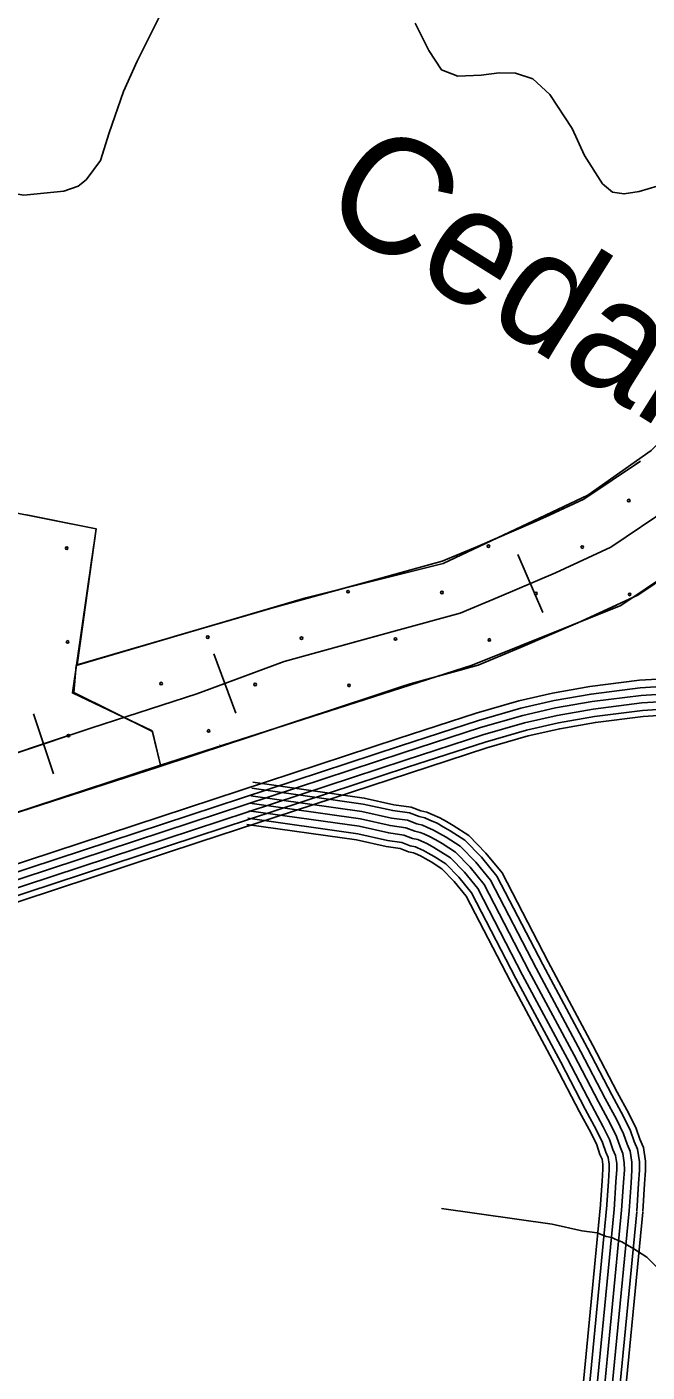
# Model space of a CAD drawing. Extents: x 1788175 to 1969470, y 584502 to 738744.
# Drawn here: x 1827505 to 1830045, y 675723 to 681239 of the extents above; entities that cross this region are included whole.
import ezdxf

# ---------------------------------------------------------------- set-up
doc = ezdxf.new("R2010")
doc.units = 0
for name, color, linetype in [('DESIGN - CONTOURS - Intermediate with optional Text', 7, 'Continuous'), ('DESIGN - DRAINAGE - Bridges and Cross Drains Size Text', 7, 'Continuous'), ('DESIGN - EROSION CONTROL - Devices', 7, 'Continuous'), ('DESIGN - SCRATCH - User 1', 7, 'Continuous'), ('DESIGN - TRANSPORTATION - Text', 7, 'Continuous'), ('SURVEY - CONTOURS - Index with Text', 7, 'Continuous'), ('SURVEY - TRANSPORTATION - Roads', 7, 'Continuous'), ('SURVEY - VEGETATION - Features with Text', 7, 'Continuous')]:
    doc.layers.add(name, color=color, linetype=linetype)

msp = doc.modelspace()

# ---------------------------------------------------------------- linework, layer by layer
at = {"layer": 'DESIGN - CONTOURS - Intermediate with optional Text'}
for p, q in [((1829516, 679076.2), (1829618.5, 678837.2)), ((1828269.7, 678668.3), (1828360, 678424.5)), ((1827531.5, 678422), (1827614, 678175.5))]:
    msp.add_line(p, q, dxfattribs=at)
for points in [[(1830144, 679272.5), (1829896.7, 679105.4), (1829670.2, 679000.9), (1829438.4, 678901.5), (1829279.5, 678835.2), (1829014.6, 678762.3), (1828557.7, 678636.4), (1828200.1, 678503.8)], [(1830144, 679272.5), (1829896.7, 679105.4), (1829670.2, 679000.9), (1829567.2, 678956.7)], [(1829567.2, 678956.7), (1829438.4, 678901.5), (1829279.5, 678835.2), (1829014.6, 678762.3), (1828944.3, 678742.9)], [(1828944.3, 678742.9), (1828557.7, 678636.4), (1828314.8, 678546.4)], [(1828314.8, 678546.4), (1828200.1, 678503.8)], [(1828200.1, 678503.8), (1827769.7, 678364.6), (1826227.9, 677848.7), (1825198.4, 677506.6), (1824584.4, 677317.5), (1824228.6, 677234.4), (1824022.6, 677203.8), (1823867.8, 677203.5), (1823684.2, 677213.4)], [(1828200.1, 678503.8), (1827769.7, 678364.6), (1827572.8, 678298.8)], [(1827572.8, 678298.8), (1826946.9, 678089.3)]]:
    msp.add_lwpolyline(points, dxfattribs=at)
at = {"layer": 'DESIGN - EROSION CONTROL - Devices'}
msp.add_lwpolyline([(1828294.4, 678294), (1828296.6, 678294.9)], dxfattribs=at)
for centre in [(1829969.9, 679296.6), (1827667.4, 679101.6), (1829395, 679109.9), (1829779.5, 679106.1), (1828820, 678923.2), (1829204.6, 678919.5), (1829589.1, 678915.7), (1829973.7, 678912), (1828245.1, 678736.5), (1827671.1, 678717), (1828629.6, 678732.8), (1829014.2, 678729.1), (1829398.7, 678725.3), (1828054.6, 678546.1), (1828439.2, 678542.4), (1828823.8, 678538.7), (1828248.8, 678352), (1827674.9, 678332.5)]:
    msp.add_circle(centre, 5.28, dxfattribs=at)
at = {"layer": 'DESIGN - SCRATCH - User 1'}
for points in [[(1828051.6, 678212.3), (1828019.1, 678349.8), (1827696.4, 678509.1), (1827706.5, 678620.5), (1828647.7, 678897.8), (1829209.3, 679038.2), (1829802.2, 679319.2), (1830062.2, 679501.4), (1831313.9, 680722.3), (1833373.9, 682741.1)], [(1833855.7, 682614.3), (1831574.9, 680342.9), (1830332.6, 679131.9), (1829937.4, 678866.5), (1829328.9, 678622), (1828051.6, 678212.3)], [(1825341.8, 680783.9), (1825516.4, 680810.5), (1825684, 680848.4), (1826057.2, 680387.3), (1825903.2, 680277.1), (1825800.5, 679268.7), (1826386.7, 679187.8), (1826432.8, 679449.6), (1827788.1, 679181.4), (1827690.7, 678507.8), (1828017.1, 678352.3), (1828051.6, 678212.3), (1826298.2, 677635), (1825268.8, 677292.9), (1824191.5, 676961.3), (1824097.8, 676932.1), (1823920.7, 676905), (1823562.3, 676857.1), (1823157.9, 676838.6), (1823183.4, 677030.1), (1822802.8, 677057.7)]]:
    msp.add_lwpolyline(points, dxfattribs=at)
at = {"layer": 'DESIGN - TRANSPORTATION - Text'}
for points in [[(1826521.2, 681241.5), (1826730.9, 681133.4), (1826826.7, 681093.3), (1826908.6, 681067.3), (1826980.5, 681031.2), (1827053.3, 680977.1), (1827138.3, 680905.2), (1827166.1, 680849.2), (1827215.9, 680773.2), (1827263.8, 680697.2), (1827301.6, 680641.2), (1827343.5, 680589.3), (1827391.4, 680565.2), (1827491.3, 680549.1), (1827655.3, 680564.9), (1827713.8, 680586.3), (1827746.5, 680612.5), (1827805.3, 680691), (1827841.3, 680805.4), (1827899.9, 680974.2), (1827956, 681098), (1828056.3, 681297.7)], [(1829095.6, 681254.5), (1829151.4, 681142.5), (1829203.2, 681062.6), (1829270.2, 681037.6), (1829365.1, 681040.9), (1829439, 681050.3), (1829505.7, 681049), (1829577.6, 681026.1), (1829646.3, 680962.4), (1829738.7, 680822.9)], [(1829738.7, 680822.9), (1829789.1, 680712.1), (1829862.8, 680596.1)], [(1829862.8, 680596.1), (1829902.8, 680562.1), (1829950.7, 680554.1), (1830012.7, 680564), (1830086.7, 680585.9), (1830154.7, 680637.8), (1830242.8, 680687.6), (1830316.8, 680709.5)]]:
    msp.add_lwpolyline(points, dxfattribs=at)
at = {"layer": 'SURVEY - CONTOURS - Index with Text'}
for points in [[(1832808.7, 678190.2), (1830828, 678507.6), (1830463.6, 678560.5), (1830209.6, 678571.8), (1830014.3, 678559.8), (1829810.8, 678533.8), (1829657.7, 678507.1), (1829520.2, 678475.9), (1829344.9, 678425.2), (1829024.9, 678320.6), (1828162.2, 678036.8), (1826410.7, 677459.5)], [(1832801.6, 678159.9), (1830823.4, 678476.9), (1830460.6, 678529.6), (1830209.8, 678540.8), (1830017.2, 678528.9), (1829815.4, 678503.1), (1829663.8, 678476.7), (1829527.9, 678445.9), (1829354.1, 678395.5), (1829034.6, 678291.1), (1828171.9, 678007.3), (1826420.5, 677430.1)], [(1832794.5, 678129.7), (1830818.7, 678446.3), (1830457.7, 678498.7), (1830210.1, 678509.7), (1830020.2, 678498), (1829820, 678472.4), (1829669.9, 678446.2), (1829535.6, 678415.8), (1829363.2, 678365.9), (1829044.2, 678261.7), (1828181.6, 677977.9), (1826430.2, 677400.6)], [(1826430.2, 677400.6), (1828181.6, 677977.9), (1829044.2, 678261.7), (1829363.2, 678365.9), (1829535.6, 678415.8), (1829669.9, 678446.2), (1829820, 678472.4), (1830020.2, 678498), (1830210.1, 678509.7), (1830457.7, 678498.7), (1830818.7, 678446.3), (1832794.5, 678129.7)], [(1832787.3, 678099.4), (1830814, 678415.7), (1830454.8, 678467.8), (1830210.4, 678478.7), (1830023.1, 678467.2), (1829824.7, 678441.8), (1829676, 678415.8), (1829543.4, 678385.8), (1829372.3, 678336.3), (1829053.9, 678232.2), (1828191.3, 677948.5), (1826440, 677371.2)], [(1832780.2, 678069.2), (1830809.3, 678385), (1830451.9, 678436.9), (1830210.6, 678447.7), (1830026, 678436.3), (1829829.3, 678411.1), (1829682.1, 678385.4), (1829551.1, 678355.8), (1829381.5, 678306.6), (1829063.5, 678202.8), (1828201, 677919), (1826449.7, 677341.8)], [(1832774.5, 678045.1), (1830805.6, 678360.6), (1830449.5, 678412.3), (1830210.8, 678422.9), (1830028.3, 678411.7), (1829833, 678386.7), (1829686.9, 678361.2), (1829557.3, 678331.8), (1829388.7, 678283), (1829071.2, 678179.3), (1828208.7, 677895.5), (1826457.5, 677318.3)]]:
    msp.add_lwpolyline(points, dxfattribs=at)
at = {"layer": 'SURVEY - TRANSPORTATION - Roads'}
for points in [[(1828429.8, 678141.4), (1828886.4, 678076.7), (1829007.6, 678049.6), (1829078, 678039.8), (1829118.2, 678024.2), (1829142.6, 678018.9), (1829164.9, 678009), (1829195.8, 677995.4), (1829222.6, 677980.1), (1829250.5, 677964.1), (1829314.7, 677923), (1829384.8, 677851.4), (1829450.9, 677770.3), (1829639.4, 677405.6), (1829823.4, 677062.4), (1829922.3, 676871.1), (1829970.2, 676782.7), (1830000.4, 676721.6), (1830015.3, 676677.5), (1830029.7, 676643.6), (1830038.1, 676587.7), (1830038.6, 676549.8), (1830034.8, 676494.5), (1830027.2, 676380.7)], [(1828422, 678086.2), (1828876.4, 678021.9), (1828997.7, 677994.7), (1829063.9, 677985.5), (1829102.1, 677970.7), (1829125.2, 677965.6), (1829142.4, 677958.1), (1829170.7, 677945.6), (1829195, 677931.8), (1829221.6, 677916.5), (1829279.3, 677879.5), (1829343.2, 677814.2), (1829404, 677739.6), (1829590.1, 677379.6), (1829774.1, 677036.5), (1829873, 676845), (1829920.8, 676757), (1829948.8, 676700.3), (1829963.2, 676657.6), (1829975.6, 676628.3), (1829982.5, 676583.1), (1829982.9, 676551.4), (1829979.2, 676498.3), (1829971.6, 676384.5)], [(1828426.4, 678116.9), (1828881.9, 678052.4), (1829003.2, 678025.2), (1829071.8, 678015.7), (1829111, 678000.5), (1829134.9, 677995.3), (1829154.9, 677986.4), (1829184.7, 677973.3), (1829210.3, 677958.7), (1829237.7, 677943), (1829299, 677903.7), (1829366.4, 677834.9), (1829430.1, 677756.7), (1829617.5, 677394.1), (1829801.5, 677050.9), (1829900.4, 676859.5), (1829948.3, 676771.3), (1829977.5, 676712.2), (1829992.2, 676668.7), (1830005.7, 676636.8), (1830013.4, 676585.7), (1830013.9, 676550.5), (1830010.2, 676496.2), (1830002.5, 676382.4)], [(1828413.3, 678024.9), (1828865.2, 677960.9), (1828986.6, 677933.6), (1829048.3, 677925.1), (1829084.1, 677911.2), (1829105.9, 677906.4), (1829117.5, 677901.3), (1829142.8, 677890.2), (1829164.2, 677878), (1829189.4, 677863.5), (1829239.9, 677831.1), (1829297, 677772.8), (1829351.9, 677705.4), (1829535.2, 677350.8), (1829719.2, 677007.6), (1829818.2, 676816), (1829865.7, 676728.5), (1829891.4, 676676.6), (1829905.2, 676635.6), (1829915.5, 676611.3), (1829920.5, 676578.1), (1829920.8, 676553.1), (1829917.4, 676502.5), (1829909.7, 676388.6)], [(1828417.7, 678055.6), (1828870.8, 677991.4), (1828992.1, 677964.2), (1829056.1, 677955.3), (1829093.1, 677941), (1829115.5, 677936), (1829130, 677929.7), (1829156.7, 677917.9), (1829179.6, 677904.9), (1829205.5, 677890), (1829259.6, 677855.3), (1829320.1, 677793.5), (1829378, 677722.5), (1829562.6, 677365.2), (1829746.6, 677022), (1829845.6, 676830.5), (1829893.2, 676742.8), (1829920.1, 676688.4), (1829934.2, 676646.6), (1829945.6, 676619.8), (1829951.5, 676580.6), (1829951.8, 676552.3), (1829948.3, 676500.4), (1829940.7, 676386.5)], [(1828417.7, 678055.6), (1828870.8, 677991.4), (1828992.1, 677964.2), (1829056.1, 677955.3), (1829093.1, 677941), (1829115.5, 677936), (1829130, 677929.7), (1829156.7, 677917.9), (1829179.6, 677904.9), (1829205.5, 677890), (1829259.6, 677855.3), (1829320.1, 677793.5), (1829378, 677722.5), (1829562.6, 677365.2), (1829746.6, 677022), (1829845.6, 676830.5), (1829893.2, 676742.8), (1829920.1, 676688.4), (1829934.2, 676646.6), (1829945.6, 676619.8), (1829951.5, 676580.6), (1829951.8, 676552.3), (1829948.3, 676500.4), (1829940.7, 676386.5)], [(1828405.4, 677968.7), (1828855, 677905), (1828976.5, 677877.8), (1829033.9, 677869.8), (1829067.7, 677856.7), (1829088.2, 677852.2), (1829094.6, 677849.4), (1829117.2, 677839.4), (1829136, 677828.7), (1829160, 677815), (1829203.9, 677786.8), (1829254.6, 677735), (1829304.2, 677674.2), (1829485, 677324.3), (1829669, 676981.1), (1829768.1, 676789.5), (1829815.3, 676702.4), (1829838.8, 676654.8), (1829852.1, 676615.4), (1829860.5, 676595.7), (1829863.9, 676573.5), (1829864.1, 676554.7), (1829860.8, 676506.3), (1829853.2, 676392.4)], [(1828409, 677994.2), (1828859.6, 677930.3), (1828981.1, 677903.1), (1829040.4, 677894.9), (1829075.1, 677881.4), (1829096.2, 677876.8), (1829105, 677872.9), (1829128.8, 677862.4), (1829148.8, 677851), (1829173.3, 677837), (1829220.2, 677806.9), (1829273.8, 677752.2), (1829325.8, 677688.3), (1829507.8, 677336.3), (1829691.8, 676993.1), (1829790.8, 676801.5), (1829838.2, 676714.3), (1829862.6, 676664.7), (1829876.2, 676624.5), (1829885.4, 676602.8), (1829889.5, 676575.6), (1829889.8, 676554), (1829886.4, 676504.6), (1829878.8, 676390.7)], [(1829202.5, 676394), (1829655.7, 676329.8), (1829777, 676302.6), (1829841, 676293.8), (1829878, 676279.4), (1829900.4, 676274.5), (1829914.8, 676268.2), (1829941.6, 676256.4), (1829964.4, 676243.3), (1829990.4, 676228.5), (1830044.5, 676193.7), (1830105, 676132), (1830162.8, 676061), (1830347.5, 675703.7), (1830531.5, 675360.5), (1830630.5, 675169), (1830678.1, 675081.3), (1830704.9, 675026.9), (1830719, 674985.1), (1830730.4, 674958.3), (1830736.4, 674919.1), (1830736.7, 674890.7), (1830733.2, 674838.9), (1830725.5, 674725)], [(1829853.4, 676395), (1829733.9, 675158.6), (1829708.6, 674968.1), (1829702.6, 674915.8), (1829696.5, 674853.3), (1829689.9, 674758.3), (1829690.5, 674699.3), (1829727, 674583.8), (1829803.1, 674531.5), (1829893.4, 674492.6), (1831076.4, 674328.5), (1831183.4, 674314.7), (1831216, 674299.8), (1831601.5, 674062), (1833021.1, 673163.8), (1833118.7, 673104.7), (1833162.6, 673086.5), (1833168.6, 673085.3)], [(1829879, 676392.5), (1829759.4, 675155.7), (1829734.1, 674964.9), (1829728.1, 674913.1), (1829722.2, 674851.1), (1829715.6, 674757.5), (1829716.2, 674703.3), (1829748.8, 674600), (1829815.6, 674554.2), (1829900.4, 674517.5), (1831079.8, 674354), (1831190.5, 674339.7), (1831228.1, 674322.5), (1831615.1, 674083.8), (1833034.6, 673185.6), (1833130.3, 673127.7), (1833170.1, 673111.2), (1833172.7, 673110.7)], [(1829909.8, 676389.5), (1829790.2, 675152.2), (1829764.9, 674961.1), (1829759, 674909.8), (1829753, 674848.6), (1829746.6, 674756.6), (1829747.1, 674708.3), (1829775.2, 674619.5), (1829830.7, 674581.4), (1829908.8, 674547.7), (1831083.9, 674384.7), (1831199.1, 674369.8), (1831242.7, 674350), (1831631.5, 674110.1), (1833050.9, 673212), (1833144.4, 673155.5), (1833177.7, 673141.7)], [(1829940.7, 676386.5), (1829821, 675148.6), (1829795.7, 674957.3), (1829789.8, 674906.5), (1829783.9, 674846), (1829777.6, 674755.7), (1829778.1, 674713.2), (1829801.5, 674639), (1829845.7, 674608.7), (1829917.3, 674577.8), (1831088, 674415.4), (1831207.7, 674400), (1831257.4, 674377.4), (1831647.9, 674136.4), (1833067.2, 673238.4), (1833182.1, 673168.9)], [(1829940.7, 676386.5), (1829821, 675148.6), (1829795.7, 674957.3), (1829789.8, 674906.5), (1829783.9, 674846), (1829777.6, 674755.7), (1829778.1, 674713.2), (1829801.5, 674639), (1829845.7, 674608.7), (1829917.3, 674577.8), (1831088, 674415.4), (1831207.7, 674400), (1831257.4, 674377.4), (1831647.9, 674136.4), (1833067.2, 673238.4), (1833158.4, 673183.2), (1833182.8, 673173.1)], [(1829971.5, 676383.5), (1829851.8, 675145.1), (1829826.4, 674953.5), (1829820.6, 674903.3), (1829814.8, 674843.4), (1829808.7, 674754.7), (1829809, 674718.2), (1829827.9, 674658.5), (1829860.8, 674636), (1829925.7, 674607.9), (1831092.1, 674446.2), (1831216.3, 674430.1), (1831272, 674404.8), (1831664.4, 674162.7), (1833083.5, 673264.7), (1833172.5, 673211), (1833187.9, 673204.6)], [(1830002.4, 676380.6), (1829882.6, 675141.6), (1829857.2, 674949.7), (1829851.5, 674900), (1829845.7, 674840.9), (1829839.7, 674753.8), (1829840, 674723.1), (1829854.2, 674678.1), (1829875.8, 674663.2), (1829934.1, 674638.1), (1831096.2, 674476.9), (1831224.9, 674460.3), (1831286.6, 674432.2), (1831680.8, 674189), (1833099.8, 673291.1), (1833186.5, 673238.7), (1833192.9, 673236)], [(1830027, 676378.2), (1829907.2, 675138.8), (1829881.7, 674946.6), (1829876, 674897.4), (1829870.4, 674838.8), (1829864.4, 674753.1), (1829864.7, 674727), (1829875.2, 674693.6), (1829887.8, 674685), (1829940.8, 674662.1), (1831099.5, 674501.4), (1831231.8, 674484.3), (1831298.3, 674454), (1831693.9, 674209.9), (1833112.8, 673312.1), (1833197, 673261.2)]]:
    msp.add_lwpolyline(points, dxfattribs=at)
at = {"layer": 'SURVEY - VEGETATION - Features with Text'}
for points in [[(1827709.8, 678622.6), (1828512.4, 678857.3), (1828954.9, 678979.2), (1829206, 679048.3), (1829350.8, 679108.7), (1829578.7, 679206.4), (1829785.8, 679302), (1830018.1, 679458.9)], [(1830000.7, 679447.2), (1830018.1, 679458.9)], [(1826386.7, 679187.8), (1826432.8, 679449.6), (1827788.1, 679181.4), (1827709.8, 678622.6)], [(1829645.4, 679237.2), (1829785.8, 679302), (1829876.4, 679363.2)], [(1827502.2, 679237.9), (1827761.2, 679186.7)], [(1829403.6, 679131.3), (1829578.7, 679206.4), (1829645.4, 679237.2)], [(1830270, 679086.1), (1830007.5, 678908.7), (1829761.7, 678795.3), (1829526.1, 678694.2), (1829352.9, 678622), (1829074.3, 678545.4), (1828040.1, 678203.9)], [(1829013.5, 678995.3), (1829206, 679048.3), (1829265.4, 679073.1)], [(1827771, 679059.9), (1827734.4, 678798.5)], [(1828759, 678925.2), (1828954.9, 678979.2), (1829013.5, 678995.3)], [(1828360.5, 678812.9), (1828512.4, 678857.3), (1828614.4, 678885.4)], [(1829919.2, 678868), (1829761.7, 678795.3), (1829678.5, 678759.6)], [(1827734.4, 678798.5), (1827709.8, 678622.6)], [(1828107.1, 678738.8), (1828360.5, 678812.9)], [(1829678.5, 678759.6), (1829526.1, 678694.2), (1829435.5, 678656.5)], [(1827709.8, 678622.6), (1827963.2, 678696.7)], [(1829294.6, 678606), (1829074.3, 678545.4), (1829040.6, 678534.2)], [(1829040.6, 678534.2), (1828789.9, 678451.4)], [(1828647.4, 678404.4), (1828396.7, 678321.7)], [(1828396.7, 678321.7), (1828146, 678238.9)], [(1823159.1, 676848), (1823278.4, 676840.7), (1823651.1, 676868.2), (1823651.1, 676868.2), (1824090.9, 676939.3), (1824828.1, 677150.3), (1826427.7, 677683), (1826427.7, 677683), (1828040.1, 678203.9)], [(1827716.6, 678099.4), (1827967.8, 678180.6)], [(1827465.4, 678018.3), (1827716.6, 678099.4)]]:
    msp.add_lwpolyline(points, dxfattribs=at)

# ---------------------------------------------------------------- texts
at = {"layer": 'DESIGN - DRAINAGE - Bridges and Cross Drains Size Text'}
msp.add_text('Cedar', height=475, rotation=327.9475, dxfattribs=at).set_placement((1828689, 680472.4))

doc.saveas('drawing.dxf')
